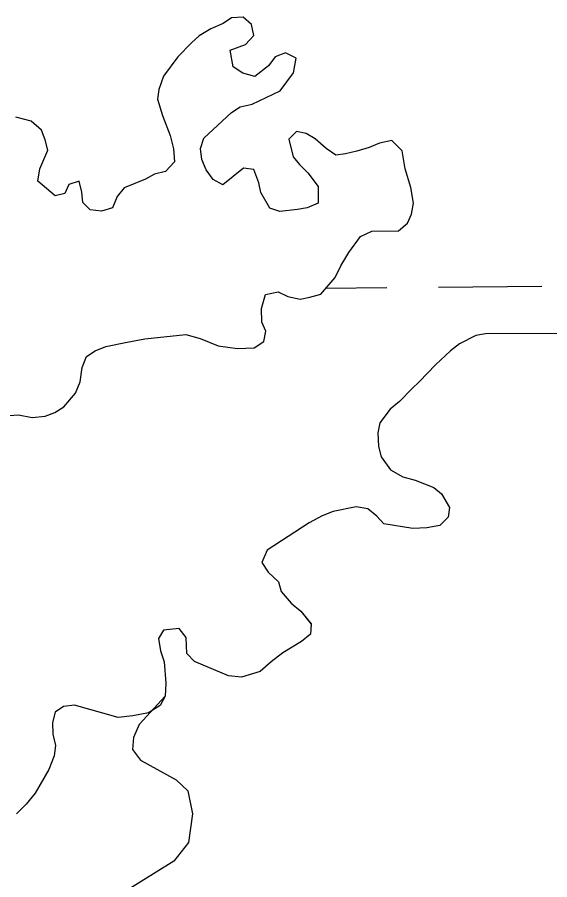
# Model space of a CAD drawing. Extents: x 3146026 to 3183936, y 897894 to 923344.
# Drawn here: x 3171936.5 to 3172101.5, y 906951.1 to 907218.2 of the extents above; entities that cross this region are included whole.
import ezdxf

# ---------------------------------------------------------------- set-up
doc = ezdxf.new("R2010")
doc.units = 0
for name, color, linetype in [('V-SITE-VEGE', 7, 'Continuous'), ('V-TOPO-SHOR', 7, 'Continuous'), ('V-WETL-SWMP', 7, 'Continuous')]:
    doc.layers.add(name, color=color, linetype=linetype)

msp = doc.modelspace()

# ---------------------------------------------------------------- linework, layer by layer
at = {"layer": 'V-SITE-VEGE'}
for p, q in [((3172000.26, 907216.25), (3171996.46, 907214.67)), ((3172002.86, 907218.03), (3172000.26, 907216.25)), ((3172006.46, 907218.21), (3172002.86, 907218.03)), ((3172009.04, 907216), (3172006.46, 907218.21)), ((3171996.46, 907214.67), (3171992.85, 907212.5)), ((3172009.82, 907212.6), (3172009.04, 907216)), ((3171992.85, 907212.5), (3171990.45, 907210.31)), ((3172007.21, 907209.82), (3172009.82, 907212.6)), ((3171990.45, 907210.31), (3171986.23, 907205.95)), ((3172002.41, 907208.05), (3172007.21, 907209.82)), ((3172003.38, 907202.86), (3172002.41, 907208.05)), ((3171986.23, 907205.95), (3171981.81, 907199.98)), ((3172016.37, 907205.98), (3172014.36, 907203.2)), ((3172019.57, 907207.16), (3172016.37, 907205.98)), ((3172022.95, 907205.54), (3172019.57, 907207.16)), ((3172022.13, 907200.96), (3172022.95, 907205.54)), ((3172006.36, 907200.84), (3172003.38, 907202.86)), ((3172014.36, 907203.2), (3172010.15, 907199.83)), ((3171981.81, 907199.98), (3171980.39, 907195.8)), ((3172010.15, 907199.83), (3172006.36, 907200.84)), ((3172017.91, 907195.39), (3172022.13, 907200.96)), ((3171980.39, 907195.8), (3171979.97, 907192.81)), ((3172009.3, 907191.25), (3172017.91, 907195.39)), ((3171979.97, 907192.81), (3171981.54, 907187.81)), ((3172002.9, 907188.69), (3172005.51, 907190.47)), ((3172005.51, 907190.47), (3172009.3, 907191.25)), ((3171940.82, 907186.04), (3171936.04, 907187.27)), ((3171981.54, 907187.81), (3171983.9, 907181.61)), ((3171994.27, 907180.76), (3172002.9, 907188.69)), ((3171944, 907183.23), (3171940.82, 907186.04)), ((3171945.18, 907180.23), (3171944, 907183.23)), ((3171983.9, 907181.61), (3171984.88, 907177.42)), ((3172023.02, 907182.79), (3172020.62, 907180.41)), ((3172026.02, 907182.18), (3172023.02, 907182.79)), ((3172028.8, 907180.56), (3172026.02, 907182.18)), ((3171945.96, 907177.03), (3171945.18, 907180.23)), ((3171993.26, 907177.57), (3171994.27, 907180.76)), ((3172020.62, 907180.41), (3172021.98, 907175.01)), ((3172032.18, 907177.55), (3172028.8, 907180.56)), ((3172048.75, 907179.25), (3172045.55, 907177.88)), ((3172052.54, 907180.03), (3172048.75, 907179.25)), ((3172055.72, 907176.82), (3172052.54, 907180.03)), ((3171943.53, 907171.26), (3171945.96, 907177.03)), ((3171984.88, 907177.42), (3171985.25, 907173.42)), ((3171993.64, 907174.17), (3171993.26, 907177.57)), ((3172035.16, 907175.54), (3172032.18, 907177.55)), ((3172041.75, 907176.7), (3172038.15, 907175.92)), ((3172045.55, 907177.88), (3172041.75, 907176.7)), ((3172056.69, 907171.23), (3172055.72, 907176.82)), ((3171985.25, 907173.42), (3171982.44, 907170.44)), ((3171995.02, 907170.97), (3171993.64, 907174.17)), ((3172021.98, 907175.01), (3172023.96, 907172.61)), ((3172038.15, 907175.92), (3172035.16, 907175.54)), ((3171942.91, 907167.47), (3171943.53, 907171.26)), ((3171997.2, 907167.97), (3171995.02, 907170.97)), ((3172006.6, 907171.51), (3172000.18, 907166.35)), ((3172009.79, 907171.09), (3172006.6, 907171.51)), ((3172011.36, 907166.89), (3172009.79, 907171.09)), ((3172023.96, 907172.61), (3172026.54, 907170)), ((3172058.45, 907165.43), (3172056.69, 907171.23)), ((3171976.24, 907168.08), (3171969.64, 907165.33)), ((3171979.05, 907169.66), (3171976.24, 907168.08)), ((3171982.44, 907170.44), (3171979.05, 907169.66)), ((3172000.18, 907166.35), (3171997.2, 907167.97)), ((3172026.54, 907170), (3172029.71, 907165.79)), ((3171948.27, 907162.85), (3171942.91, 907167.47)), ((3171952.48, 907166.42), (3171951.27, 907163.63)), ((3171955.68, 907167.4), (3171952.48, 907166.42)), ((3171956.46, 907164), (3171955.68, 907167.4)), ((3171969.64, 907165.33), (3171967.43, 907162.74)), ((3172011.94, 907163.89), (3172011.36, 907166.89)), ((3172029.71, 907165.79), (3172029.69, 907160.6)), ((3172059.23, 907160.64), (3172058.45, 907165.43)), ((3171951.27, 907163.63), (3171948.27, 907162.85)), ((3171956.84, 907160.81), (3171956.46, 907164)), ((3171967.43, 907162.74), (3171966.01, 907159.16)), ((3172014.71, 907159.09), (3172011.94, 907163.89)), ((3171959.03, 907158.6), (3171956.84, 907160.81)), ((3172029.69, 907160.6), (3172026.29, 907159.22)), ((3172058.6, 907157.25), (3172059.23, 907160.64)), ((3171962.62, 907158.18), (3171959.03, 907158.6)), ((3171966.01, 907159.16), (3171962.62, 907158.18)), ((3172017.9, 907158.07), (3172014.71, 907159.09)), ((3172023.29, 907158.64), (3172017.9, 907158.07)), ((3172026.29, 907159.22), (3172023.29, 907158.64)), ((3172057.39, 907154.46), (3172058.6, 907157.25)), ((3172042.8, 907150.35), (3172046.4, 907151.93)), ((3172046.4, 907151.93), (3172054.58, 907152.08)), ((3172054.58, 907152.08), (3172057.39, 907154.46)), ((3172039.18, 907145.38), (3172042.8, 907150.35)), ((3172036.76, 907141.2), (3172039.18, 907145.38)), ((3172034.95, 907137.62), (3172036.76, 907141.2)), ((3172030.53, 907132.46), (3172034.95, 907137.62)), ((3172012.14, 907127.97), (3172013.36, 907132.35)), ((3172013.36, 907132.35), (3172017.36, 907133.13)), ((3172017.36, 907133.13), (3172020.35, 907131.72)), ((3172020.35, 907131.72), (3172024.13, 907130.9)), ((3172024.13, 907130.9), (3172027.13, 907131.48)), ((3172027.13, 907131.48), (3172030.53, 907132.46)), ((3172012.32, 907123.78), (3172012.14, 907127.97)), ((3172013.5, 907120.98), (3172012.32, 907123.78)), ((3171975.97, 907118.59), (3171988.75, 907119.92)), ((3171988.75, 907119.92), (3171993.13, 907118.7)), ((3172012.88, 907117.79), (3172013.5, 907120.98)), ((3172081.55, 907120.2), (3172078.55, 907119.62)), ((3172104.3, 907120.27), (3172081.55, 907120.2)), ((3171963.98, 907116.26), (3171970.57, 907117.62)), ((3171970.57, 907117.62), (3171975.97, 907118.59)), ((3171993.13, 907118.7), (3171998.71, 907116.47)), ((3172009.88, 907115.81), (3172012.88, 907117.79)), ((3172078.55, 907119.62), (3172073.55, 907117.05)), ((3171957.98, 907113.11), (3171960.58, 907114.89)), ((3171960.58, 907114.89), (3171963.98, 907116.26)), ((3171998.71, 907116.47), (3172004.69, 907115.64)), ((3172004.69, 907115.64), (3172009.88, 907115.81)), ((3172070.74, 907114.87), (3172066.13, 907110.51)), ((3172073.55, 907117.05), (3172070.74, 907114.87)), ((3171956.56, 907109.72), (3171957.98, 907113.11)), ((3171955.94, 907105.33), (3171956.56, 907109.72)), ((3172066.13, 907110.51), (3172061.11, 907105.35)), ((3171954.52, 907101.75), (3171955.94, 907105.33)), ((3172061.11, 907105.35), (3172058.7, 907103.16)), ((3171950.9, 907097.58), (3171954.52, 907101.75)), ((3172058.7, 907103.16), (3172054.89, 907099.19)), ((3172054.89, 907099.19), (3172052.08, 907096.81)), ((3171948.1, 907095.8), (3171950.9, 907097.58)), ((3172052.08, 907096.81), (3172048.86, 907092.64)), ((3171933.92, 907094.88), (3171936.92, 907095.06)), ((3171936.92, 907095.06), (3171941.11, 907094.24)), ((3171941.11, 907094.24), (3171945.1, 907094.62)), ((3171945.1, 907094.62), (3171948.1, 907095.8)), ((3172048.86, 907092.64), (3172048.25, 907089.45)), ((3172048.25, 907089.45), (3172048.43, 907085.26)), ((3172048.43, 907085.26), (3172049.21, 907082.06)), ((3172049.21, 907082.06), (3172052.18, 907078.05)), ((3172052.18, 907078.05), (3172055.96, 907075.84)), ((3172055.96, 907075.84), (3172059.74, 907074.82)), ((3172059.74, 907074.82), (3172065.52, 907072.59)), ((3172065.52, 907072.59), (3172067.9, 907070.58)), ((3172067.9, 907070.58), (3172070.47, 907066.38)), ((3172041.54, 907066.54), (3172034.34, 907065.18)), ((3172045.12, 907065.92), (3172041.54, 907066.54)), ((3172030.94, 907063.8), (3172026.94, 907061.63)), ((3172034.34, 907065.18), (3172030.94, 907063.8)), ((3172047.91, 907063.71), (3172045.12, 907065.92)), ((3172070.47, 907066.38), (3172070.06, 907063.38)), ((3172026.94, 907061.63), (3172013.92, 907053.12)), ((3172050.09, 907061.3), (3172047.91, 907063.71)), ((3172059.06, 907059.85), (3172050.09, 907061.3)), ((3172070.06, 907063.38), (3172067.45, 907060.81)), ((3172063.45, 907060.03), (3172059.06, 907059.85)), ((3172067.45, 907060.81), (3172063.45, 907060.03)), ((3172013.92, 907053.12), (3172012.3, 907049.34)), ((3172012.3, 907049.34), (3172014.28, 907046.33)), ((3172014.28, 907046.33), (3172017.46, 907043.32)), ((3172017.46, 907043.32), (3172018.24, 907040.32)), ((3172018.24, 907040.32), (3172021.41, 907036.71)), ((3172021.41, 907036.71), (3172024.4, 907034.3)), ((3172024.4, 907034.3), (3172027.56, 907030.3)), ((3172027.56, 907030.3), (3172027.34, 907027.1)), ((3171981.85, 907028.36), (3171980.24, 907025.77)), ((3171986.64, 907028.93), (3171981.85, 907028.36)), ((3171988.82, 907026.12), (3171986.64, 907028.93)), ((3172027.34, 907027.1), (3172024.54, 907024.92)), ((3171980.24, 907025.77), (3171980.82, 907021.97)), ((3171989, 907021.13), (3171988.82, 907026.12)), ((3172024.54, 907024.92), (3172018.73, 907021.36)), ((3171980.82, 907021.97), (3171982, 907018.57)), ((3171991.38, 907018.72), (3171989, 907021.13)), ((3172018.73, 907021.36), (3172015.12, 907018.59)), ((3171982, 907018.57), (3171982.56, 907011.98)), ((3172001.93, 907014.27), (3171991.38, 907018.72)), ((3172015.12, 907018.59), (3172011.72, 907015.62)), ((3172005.92, 907013.85), (3172001.93, 907014.27)), ((3172011.72, 907015.62), (3172005.92, 907013.85)), ((3171982.56, 907011.98), (3171982.34, 907007.99)), ((3171982.34, 907007.99), (3171974.3, 906999.17)), ((3171974.3, 906999.17), (3171972.52, 906995.16)), ((3171972.52, 906995.16), (3171972.23, 906991.41)), ((3171972.23, 906991.41), (3171974.65, 906988.13)), ((3171974.65, 906988.13), (3171985.74, 906982.06)), ((3171985.74, 906982.06), (3171989.37, 906978.67)), ((3171989.37, 906978.67), (3171990.78, 906971.53)), ((3171990.78, 906971.53), (3171989.52, 906962.64)), ((3171989.52, 906962.64), (3171984.98, 906956.85)), ((3171984.98, 906956.85), (3171970.24, 906947.63))]:
    msp.add_line(p, q, dxfattribs=at)
at = {"layer": 'V-TOPO-SHOR'}
for points in [[(3172024.13, 907130.9), (3172027.13, 907131.48), (3172030.53, 907132.46), (3172034.95, 907137.62), (3172036.76, 907141.2), (3172039.18, 907145.38), (3172042.8, 907150.35), (3172046.4, 907151.93), (3172054.58, 907152.08), (3172057.39, 907154.46), (3172058.6, 907157.25), (3172059.22, 907160.64), (3172058.45, 907165.43), (3172056.69, 907171.23), (3172055.72, 907176.82), (3172052.54, 907180.03), (3172048.75, 907179.25), (3172045.55, 907177.88), (3172041.75, 907176.7), (3172038.15, 907175.92), (3172035.16, 907175.54), (3172032.18, 907177.55), (3172028.8, 907180.56), (3172026.02, 907182.18), (3172023.02, 907182.79), (3172020.62, 907180.41), (3172021.98, 907175.01), (3172023.96, 907172.61), (3172026.54, 907170), (3172029.71, 907165.79), (3172029.69, 907160.6), (3172026.29, 907159.22), (3172023.29, 907158.64), (3172017.9, 907158.07), (3172014.71, 907159.09), (3172011.94, 907163.89), (3172011.36, 907166.89), (3172009.79, 907171.09), (3172006.6, 907171.51), (3172000.18, 907166.35), (3171997.2, 907167.97), (3171995.02, 907170.97), (3171993.64, 907174.17), (3171993.26, 907177.57), (3171994.28, 907180.76), (3172002.9, 907188.69), (3172005.51, 907190.47), (3172009.3, 907191.25), (3172017.91, 907195.39), (3172022.13, 907200.96), (3172022.95, 907205.54), (3172019.57, 907207.16), (3172016.37, 907205.98), (3172014.36, 907203.2), (3172010.15, 907199.83), (3172006.36, 907200.84), (3172003.38, 907202.86), (3172002.41, 907208.05), (3172007.21, 907209.82), (3172009.82, 907212.6), (3172009.04, 907216), (3172006.46, 907218.21), (3172002.86, 907218.03), (3172000.26, 907216.25), (3171996.46, 907214.67), (3171992.85, 907212.5), (3171990.45, 907210.31), (3171986.23, 907205.95), (3171981.81, 907199.98), (3171980.39, 907195.8), (3171979.97, 907192.81), (3171981.54, 907187.81), (3171983.9, 907181.61), (3171984.88, 907177.42), (3171985.25, 907173.42), (3171982.44, 907170.44), (3171979.05, 907169.66), (3171976.24, 907168.08), (3171969.64, 907165.33), (3171967.43, 907162.74), (3171966.01, 907159.16), (3171962.62, 907158.18), (3171959.03, 907158.6), (3171956.84, 907160.81), (3171956.46, 907164), (3171955.68, 907167.4), (3171952.48, 907166.42), (3171951.27, 907163.63), (3171948.27, 907162.85), (3171942.91, 907167.47), (3171943.53, 907171.26), (3171945.96, 907177.03), (3171945.18, 907180.23), (3171944, 907183.23), (3171940.82, 907186.04), (3171936.04, 907187.27)], [(3171933.92, 907094.88), (3171936.92, 907095.06), (3171941.11, 907094.24), (3171945.1, 907094.61), (3171948.1, 907095.8), (3171950.9, 907097.58), (3171954.52, 907101.75), (3171955.94, 907105.33), (3171956.56, 907109.72), (3171957.98, 907113.1), (3171960.58, 907114.89), (3171963.98, 907116.26), (3171970.57, 907117.62), (3171975.97, 907118.59), (3171988.75, 907119.92), (3171993.13, 907118.7), (3171998.71, 907116.47), (3172004.69, 907115.64), (3172009.88, 907115.81), (3172012.88, 907117.79), (3172013.5, 907120.98), (3172012.32, 907123.78), (3172012.14, 907127.97), (3172013.36, 907132.35), (3172017.36, 907133.13), (3172020.35, 907131.72), (3172024.13, 907130.9)], [(3172104.3, 907120.27), (3172081.55, 907120.2), (3172078.55, 907119.62), (3172073.55, 907117.05), (3172070.74, 907114.87), (3172066.13, 907110.51), (3172061.11, 907105.35), (3172058.7, 907103.16), (3172054.89, 907099.19), (3172052.08, 907096.81), (3172048.86, 907092.64), (3172048.25, 907089.45), (3172048.43, 907085.26), (3172049.21, 907082.06), (3172052.18, 907078.05), (3172055.96, 907075.84), (3172059.74, 907074.82), (3172065.52, 907072.59), (3172067.9, 907070.58), (3172070.47, 907066.38)], [(3172070.47, 907066.38), (3172070.06, 907063.38), (3172067.45, 907060.81), (3172063.45, 907060.03), (3172059.06, 907059.85), (3172050.09, 907061.3), (3172047.91, 907063.71), (3172045.12, 907065.92), (3172041.54, 907066.54), (3172034.34, 907065.18), (3172030.94, 907063.8), (3172026.94, 907061.63), (3172013.92, 907053.12), (3172012.3, 907049.34), (3172014.28, 907046.33), (3172017.46, 907043.32), (3172018.24, 907040.32), (3172021.41, 907036.71), (3172024.39, 907034.3), (3172027.56, 907030.3), (3172027.35, 907027.1), (3172024.54, 907024.92), (3172018.73, 907021.36), (3172015.12, 907018.59), (3172011.72, 907015.62), (3172005.92, 907013.85), (3172001.93, 907014.27), (3171991.38, 907018.72), (3171989, 907021.13), (3171988.82, 907026.12), (3171986.64, 907028.93), (3171981.85, 907028.35), (3171980.24, 907025.77), (3171980.82, 907021.97), (3171982, 907018.57), (3171982.56, 907011.98), (3171982.34, 907007.99), (3171980.72, 907005.01), (3171977.12, 907002.83), (3171972.32, 907001.86), (3171967.73, 907001.29), (3171954.18, 907005.16), (3171950.79, 907004.78), (3171948.18, 907003), (3171947.37, 906999.81), (3171947.55, 906996.21), (3171948.32, 906992.62), (3171947.91, 906989.43), (3171946.29, 906985.24), (3171942.06, 906977.89), (3171939.24, 906974.51), (3171936.23, 906971.53)]]:
    msp.add_lwpolyline(points, dxfattribs=at)
at = {"layer": 'V-WETL-SWMP'}
for p, q in [((3172032.09, 907134.28), (3172051.01, 907134.47)), ((3172067.01, 907134.63), (3172099.01, 907134.95))]:
    msp.add_line(p, q, dxfattribs=at)
for points in [[(3172038.15, 907175.92), (3172035.16, 907175.54), (3172032.18, 907177.55), (3172028.8, 907180.56), (3172026.01, 907182.18), (3172023.02, 907182.79), (3172020.62, 907180.41), (3172021.98, 907175.01), (3172023.96, 907172.61), (3172026.54, 907170), (3172029.71, 907165.79), (3172029.69, 907160.6), (3172026.29, 907159.22), (3172023.29, 907158.64), (3172017.9, 907158.07), (3172014.71, 907159.09), (3172011.94, 907163.89), (3172011.36, 907166.89), (3172009.79, 907171.09), (3172006.6, 907171.51), (3172000.18, 907166.35), (3171997.2, 907167.97), (3171995.02, 907170.97), (3171993.64, 907174.17), (3171993.26, 907177.57), (3171994.28, 907180.76), (3172002.9, 907188.69), (3172005.51, 907190.47), (3172009.3, 907191.25), (3172017.91, 907195.39), (3172022.13, 907200.96), (3172022.95, 907205.54), (3172019.57, 907207.16), (3172016.37, 907205.98), (3172014.36, 907203.2), (3172010.15, 907199.83), (3172006.36, 907200.85), (3172003.38, 907202.86), (3172002.41, 907208.05), (3172007.21, 907209.82), (3172009.82, 907212.6), (3172009.04, 907216), (3172006.46, 907218.21), (3172002.86, 907218.03), (3172000.26, 907216.25), (3171996.46, 907214.67), (3171992.85, 907212.5), (3171990.45, 907210.31), (3171986.23, 907205.95), (3171981.81, 907199.98), (3171980.39, 907195.8), (3171979.97, 907192.81), (3171981.54, 907187.81), (3171983.9, 907181.61), (3171984.88, 907177.42), (3171985.25, 907173.42), (3171982.44, 907170.44), (3171979.05, 907169.66), (3171976.24, 907168.08), (3171969.64, 907165.33), (3171967.43, 907162.74), (3171966.02, 907159.16), (3171962.62, 907158.18), (3171959.03, 907158.6), (3171956.84, 907160.81), (3171956.46, 907164), (3171955.68, 907167.4), (3171952.48, 907166.42), (3171951.27, 907163.63), (3171948.27, 907162.85), (3171942.91, 907167.47), (3171943.53, 907171.26), (3171945.96, 907177.03), (3171945.18, 907180.23), (3171944, 907183.23), (3171940.82, 907186.04), (3171936.04, 907187.27)], [(3171933.93, 907094.88), (3171936.92, 907095.06), (3171941.11, 907094.24), (3171945.1, 907094.62), (3171948.1, 907095.8), (3171950.9, 907097.58), (3171954.52, 907101.75), (3171955.94, 907105.33), (3171956.56, 907109.72), (3171957.98, 907113.1), (3171960.58, 907114.89), (3171963.98, 907116.26), (3171970.57, 907117.62), (3171975.97, 907118.59), (3171988.75, 907119.92), (3171993.13, 907118.7), (3171998.71, 907116.47), (3172004.69, 907115.64), (3172009.88, 907115.81), (3172012.88, 907117.79), (3172013.5, 907120.98), (3172012.32, 907123.78), (3172012.14, 907127.97), (3172013.36, 907132.35), (3172017.36, 907133.13), (3172020.35, 907131.72), (3172024.13, 907130.9), (3172027.13, 907131.48), (3172030.53, 907132.46), (3172034.95, 907137.62), (3172036.76, 907141.2), (3172039.18, 907145.38), (3172042.8, 907150.35), (3172046.4, 907151.93), (3172054.59, 907152.08), (3172057.39, 907154.46), (3172058.61, 907157.25), (3172059.22, 907160.64), (3172058.45, 907165.43), (3172056.69, 907171.23), (3172055.72, 907176.82), (3172052.55, 907180.03), (3172048.75, 907179.26), (3172045.55, 907177.88), (3172041.75, 907176.7), (3172038.15, 907175.92)], [(3172104.3, 907120.27), (3172081.55, 907120.2), (3172078.55, 907119.62), (3172073.55, 907117.05), (3172070.74, 907114.87), (3172066.13, 907110.51), (3172061.11, 907105.35), (3172058.7, 907103.16), (3172054.89, 907099.19), (3172052.08, 907096.81), (3172048.87, 907092.64), (3172048.25, 907089.45), (3172048.43, 907085.26), (3172049.21, 907082.06), (3172052.18, 907078.05), (3172055.96, 907075.84), (3172059.74, 907074.82), (3172065.52, 907072.59), (3172067.9, 907070.58), (3172070.47, 907066.38), (3172070.06, 907063.39), (3172067.45, 907060.81), (3172063.45, 907060.03), (3172059.06, 907059.85), (3172050.09, 907061.3), (3172047.91, 907063.71), (3172045.12, 907065.92), (3172041.54, 907066.54), (3172034.34, 907065.18), (3172030.94, 907063.8), (3172026.94, 907061.63), (3172013.92, 907053.12), (3172012.3, 907049.34), (3172014.28, 907046.33), (3172017.46, 907043.32), (3172018.24, 907040.32), (3172021.41, 907036.71), (3172024.39, 907034.3), (3172027.56, 907030.29)], [(3172027.56, 907030.29), (3172027.35, 907027.1), (3172024.54, 907024.92), (3172018.73, 907021.36), (3172015.12, 907018.59), (3172011.72, 907015.61), (3172005.92, 907013.85), (3172001.93, 907014.27), (3171991.38, 907018.72), (3171989, 907021.13), (3171988.82, 907026.12), (3171986.64, 907028.93), (3171981.85, 907028.35), (3171980.24, 907025.77), (3171980.82, 907021.97), (3171982, 907018.57), (3171982.56, 907011.98), (3171982.34, 907007.99), (3171980.72, 907005.01), (3171977.12, 907002.83), (3171972.32, 907001.86), (3171967.73, 907001.29), (3171954.18, 907005.16), (3171950.79, 907004.78), (3171948.18, 907003), (3171947.37, 906999.81), (3171947.55, 906996.21), (3171948.32, 906992.62), (3171947.91, 906989.43), (3171946.29, 906985.24), (3171942.06, 906977.88), (3171939.24, 906974.51), (3171936.23, 906971.53)]]:
    msp.add_lwpolyline(points, dxfattribs=at)

doc.saveas('drawing.dxf')
